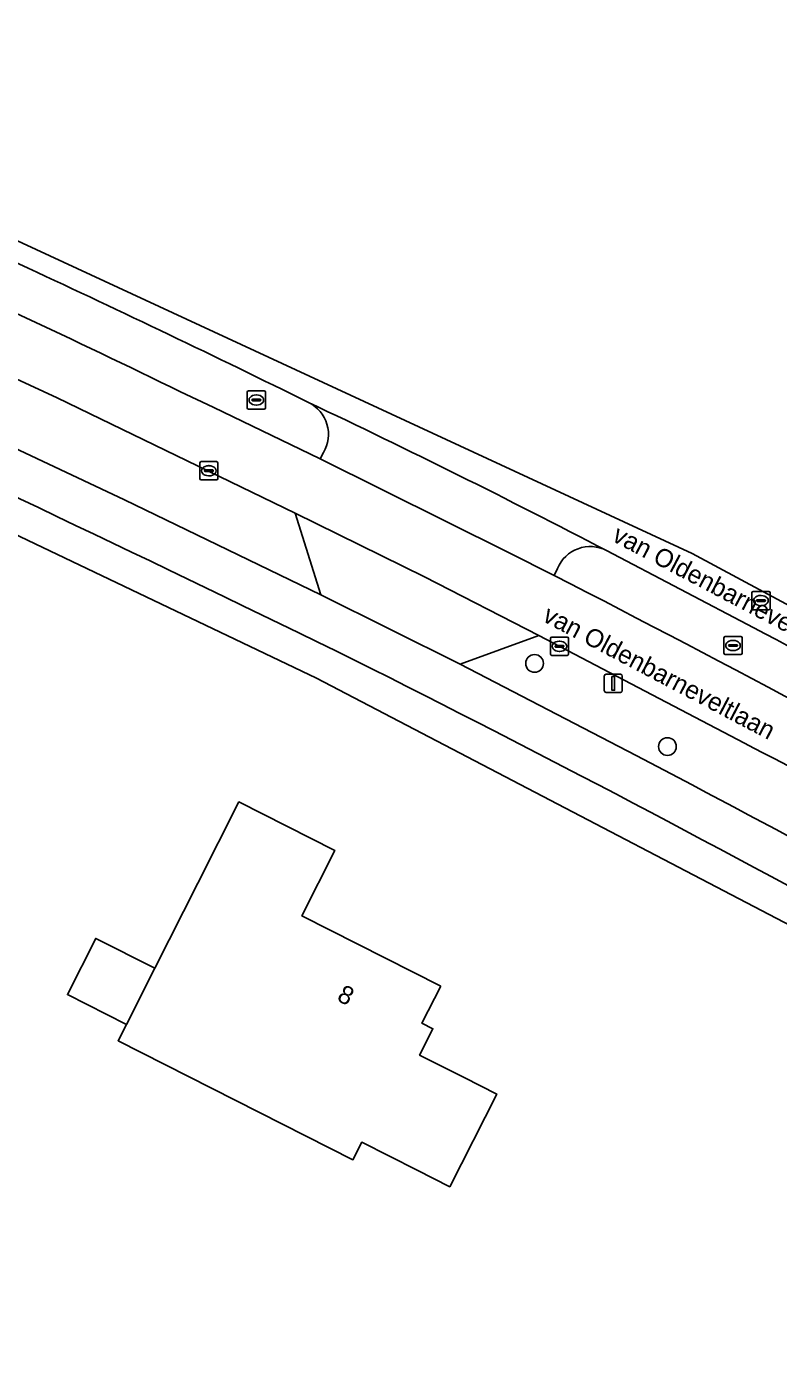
# Model space of a CAD drawing. Extents: x 162417 to 163722, y 384268 to 385417.
# Drawn here: x 163230.3 to 163271.6, y 385298 to 385371.6 of the extents above; entities that cross this region are included whole.
import ezdxf

# ---------------------------------------------------------------- set-up
doc = ezdxf.new("R2010")
doc.units = 0
for name, color, linetype in [('IMGEO_Berm_groen', 7, 'Continuous'), ('IMGEO_Boom', 7, 'Continuous'), ('IMGEO_Erf', 7, 'Continuous'), ('IMGEO_Fietspad_open', 7, 'Continuous'), ('IMGEO_Kolk', 7, 'Continuous'), ('IMGEO_Lichtmast', 7, 'Continuous'), ('IMGEO_Openbare_ruimte_label', 7, 'Continuous'), ('IMGEO_Pand', 7, 'Continuous'), ('IMGEO_Pand_nummerreeks', 7, 'Continuous'), ('IMGEO_Rijbaan_lokaal_gesloten', 7, 'Continuous'), ('IMGEO_Rijbaan_lokaal_open', 7, 'Continuous'), ('IMGEO_Rioolput', 7, 'Continuous'), ('IMGEO_Voetpad_open', 7, 'Continuous')]:
    doc.layers.add(name, color=color, linetype=linetype)

msp = doc.modelspace()

# ---------------------------------------------------------------- linework, layer by layer
at = {"layer": 'IMGEO_Berm_groen'}
for points in [[(163230.409, 385358.335), (163224.011, 385361.283)], [(163238.787, 385351.552), (163240.587, 385350.703), (163246.464, 385347.868), (163246.652, 385348.207)], [(163270.31, 385338.574), (163262.2, 385342.827)], [(163259.513, 385341.847), (163259.326, 385341.462)], [(163269.784, 385332.244), (163258.488, 385338.155), (163254.163, 385336.585), (163263.832, 385331.566)]]:
    msp.add_lwpolyline(points, dxfattribs=at)
msp.add_lwpolyline([(163232.003, 385351.207), (163219.692, 385356.909), (163215.442, 385355.146), (163235.71, 385345.602), (163246.506, 385340.384), (163245.081, 385344.881)], close=True, dxfattribs=at)
for centre, radius, start, end in [((162960.688, 384780.173), 635.463, 64.047121, 65.801691), ((162925.186, 384700.393), 725.293, 63.763248, 65.113139), ((163244.957, 385349.199), 1.964, 329.65136, 63.80436), ((163261.307, 385341.103), 1.942, 62.6131, 157.46264), ((162780.756, 384411.16), 1046.18, 60.986906, 62.777614), ((162832.495, 384505.225), 941.357, 60.941053, 62.284021), ((163022.094, 384852.214), 540.166, 60.70323, 62.70676), ((162868.056, 384573.863), 854.84, 60.5517, 62.420278)]:
    msp.add_arc(centre, radius, start, end, dxfattribs=at)
at = {"layer": 'IMGEO_Boom'}
for centre in [(163258.251, 385336.626), (163265.554, 385332.056)]:
    msp.add_circle(centre, 0.489, dxfattribs=at)
at = {"layer": 'IMGEO_Erf'}
msp.add_lwpolyline([(163184.131, 385283.914), (163230.586, 385266.263), (163272.829, 385250), (163277.559, 385248.179), (163278.574, 385250), (163307.686, 385302.216), (163291.557, 385311.67), (163280.277, 385318.062), (163247.492, 385335.181), (163246.263, 385335.823), (163212.847, 385351.737), (163184.213, 385364.005), (163174.141, 385368.012), (163167.217, 385370.454)], dxfattribs=at)
msp.add_lwpolyline([(163253.089, 385318.89), (163252.06, 385316.858), (163252.661, 385316.554), (163251.93, 385315.109), (163254.373, 385313.873), (163256.169, 385312.964), (163253.592, 385307.872), (163251.796, 385308.781), (163248.752, 385310.321), (163248.265, 385309.358), (163235.354, 385315.892), (163235.81, 385316.793), (163232.568, 385318.434), (163234.129, 385321.517), (163237.371, 385319.877), (163239.74, 385324.558), (163241.998, 385329.019), (163247.277, 385326.347), (163245.458, 385322.752)], close=True, dxfattribs=at)
at = {"layer": 'IMGEO_Fietspad_open'}
msp.add_lwpolyline([(163263.832, 385331.566), (163254.163, 385336.585), (163246.506, 385340.384), (163235.71, 385345.602), (163215.442, 385355.146), (163208.507, 385358.271), (163205.299, 385359.689), (163195.036, 385364.103), (163186.883, 385367.437)], dxfattribs=at)
for centre, radius, start, end in [((162470.941, 383746.114), 1770.501, 63.95443, 65.129194), ((162861.635, 384564.02), 864.147, 61.133149, 63.416417), ((162868.056, 384573.863), 854.84, 60.5517, 62.420278)]:
    msp.add_arc(centre, radius, start, end, dxfattribs=at)
at = {"layer": 'IMGEO_Kolk'}
for p, q in [((163239.844, 385346.782), (163239.844, 385347.634)), ((163239.919, 385347.708), (163240.771, 385347.708)), ((163240.103, 385347.202), (163240.103, 385347.214)), ((163240.541, 385347.165), (163240.143, 385347.165)), ((163240.146, 385347.251), (163240.544, 385347.251)), ((163240.332, 385347.488), (163240.357, 385347.488)), ((163240.587, 385347.214), (163240.587, 385347.202)), ((163240.845, 385347.634), (163240.845, 385346.782)), ((163240.771, 385346.708), (163239.919, 385346.708)), ((163240.355, 385346.928), (163240.33, 385346.928)), ((163259.122, 385337.139), (163259.122, 385337.991)), ((163259.197, 385338.065), (163260.049, 385338.065)), ((163259.381, 385337.559), (163259.381, 385337.571)), ((163259.424, 385337.608), (163259.822, 385337.608)), ((163259.61, 385337.845), (163259.635, 385337.845)), ((163259.865, 385337.571), (163259.865, 385337.559)), ((163260.123, 385337.991), (163260.123, 385337.139)), ((163260.049, 385337.065), (163259.197, 385337.065)), ((163259.819, 385337.522), (163259.421, 385337.522)), ((163259.633, 385337.285), (163259.608, 385337.285))]:
    msp.add_line(p, q, dxfattribs=at)
for points in [[(163239.844, 385346.782), (163239.844, 385347.634)], [(163239.919, 385347.708), (163240.771, 385347.708)], [(163240.845, 385347.634), (163240.845, 385346.782)], [(163240.771, 385346.708), (163239.919, 385346.708)], [(163259.122, 385337.139), (163259.122, 385337.991)], [(163259.197, 385338.065), (163260.049, 385338.065)], [(163260.123, 385337.991), (163260.123, 385337.139)], [(163260.049, 385337.065), (163259.197, 385337.065)]]:
    msp.add_lwpolyline(points, dxfattribs=at)
for centre, radius, start, end in [((163239.921, 385347.632), 0.0765, 91.55205, 178.44795), ((163239.921, 385347.632), 0.0765, 91.55205, 178.44795), ((163240.143, 385347.211), 0.0403, 85.87752, 175.75265), ((163240.14, 385347.201), 0.0366, 178.93798, 274.71019), ((163240.544, 385347.208), 0.043, 264.86636, 352.45326), ((163240.548, 385347.213), 0.0386, 1.73085, 96.63898), ((163240.769, 385347.632), 0.0765, 1.55205, 88.44795), ((163240.769, 385347.632), 0.0765, 1.55205, 88.44795), ((163239.921, 385346.784), 0.0765, 181.55205, 268.44795), ((163239.921, 385346.784), 0.0765, 181.55205, 268.44795), ((163240.769, 385346.784), 0.0765, 271.55205, 358.44795), ((163240.769, 385346.784), 0.0765, 271.55205, 358.44795), ((163259.199, 385337.989), 0.0765, 91.55205, 178.44795), ((163259.199, 385337.989), 0.0765, 91.55205, 178.44795), ((163259.421, 385337.568), 0.0403, 85.87752, 175.75265), ((163259.418, 385337.558), 0.0366, 178.93798, 274.71019), ((163259.822, 385337.565), 0.043, 264.86636, 352.45326), ((163259.826, 385337.57), 0.0386, 1.73085, 96.63898), ((163260.047, 385337.989), 0.0765, 1.55205, 88.44795), ((163260.047, 385337.989), 0.0765, 1.55205, 88.44795), ((163259.199, 385337.141), 0.0765, 181.55205, 268.44795), ((163259.199, 385337.141), 0.0765, 181.55205, 268.44795), ((163260.047, 385337.141), 0.0765, 271.55205, 358.44795), ((163260.047, 385337.141), 0.0765, 271.55205, 358.44795)]:
    msp.add_arc(centre, radius, start, end, dxfattribs=at)
for centre, major_axis, ratio, start_param, end_param in [((163240.331, 385347.208), (-0.387, 0.002), 0.722429, 4.712389, 7.853982), ((163240.356, 385347.208), (-0.39, 0.002), 0.717154, 1.570796, 4.712389), ((163259.609, 385337.565), (-0.387, 0.002), 0.722429, 4.712389, 7.853982), ((163259.634, 385337.565), (-0.39, 0.002), 0.717154, 1.570796, 4.712389)]:
    msp.add_ellipse(centre, major_axis=major_axis, ratio=ratio, start_param=start_param, end_param=end_param, dxfattribs=at)
at = {"layer": 'IMGEO_Lichtmast'}
for p, q in [((163262.083, 385335.128), (163262.083, 385335.928)), ((163262.083, 385335.928), (163262.083, 385335.128)), ((163262.183, 385336.028), (163262.973, 385336.028)), ((163262.973, 385336.028), (163262.183, 385336.028)), ((163263.073, 385335.928), (163263.073, 385335.128)), ((163263.073, 385335.128), (163263.073, 385335.928)), ((163262.973, 385335.028), (163262.183, 385335.028)), ((163262.183, 385335.028), (163262.973, 385335.028))]:
    msp.add_line(p, q, dxfattribs=at)
msp.add_lwpolyline([(163262.503, 385335.903), (163262.653, 385335.903), (163262.653, 385335.153), (163262.503, 385335.153), (163262.503, 385335.903)], dxfattribs=at)
for centre, start, end in [((163262.183, 385335.928), 90, 180), ((163262.183, 385335.928), 90, 180), ((163262.973, 385335.928), 0, 90), ((163262.973, 385335.928), 360, 90), ((163262.183, 385335.128), 180, 270), ((163262.183, 385335.128), 180, 270), ((163262.973, 385335.128), 270, 0), ((163262.973, 385335.128), 270, 0)]:
    msp.add_arc(centre, 0.1, start, end, dxfattribs=at)
at = {"layer": 'IMGEO_Pand'}
for points in [[(163253.089, 385318.89), (163245.458, 385322.752), (163247.277, 385326.347), (163241.998, 385329.019), (163239.74, 385324.558), (163237.371, 385319.877), (163235.81, 385316.793), (163235.354, 385315.892), (163248.265, 385309.358), (163248.752, 385310.321), (163251.796, 385308.781), (163253.592, 385307.872), (163256.169, 385312.964), (163254.373, 385313.873), (163251.93, 385315.109), (163252.661, 385316.554), (163252.06, 385316.858)], [(163237.371, 385319.877), (163234.129, 385321.517), (163232.568, 385318.434), (163235.81, 385316.793)]]:
    msp.add_lwpolyline(points, close=True, dxfattribs=at)
at = {"layer": 'IMGEO_Rijbaan_lokaal_gesloten'}
for points in [[(163310.131, 385318.231), (163292.671, 385328.838), (163266.908, 385342.671), (163197.766, 385374.695), (163178.834, 385382.11), (163166.998, 385386.746), (163118.125, 385400.011), (163092.741, 385403.99), (163065.084, 385406.643), (163006.365, 385411.869), (162996.163, 385412.347), (162996.066, 385411.17), (163000.376, 385410.814), (163003.736, 385410.526), (163011.975, 385409.863), (163051.344, 385406.629)], [(163185.517, 385377.777), (163187.543, 385376.956), (163203.208, 385370.531), (163206.991, 385368.883), (163216.113, 385364.82), (163224.011, 385361.283), (163230.409, 385358.335)], [(163199.127, 385365.954), (163200.143, 385365.511), (163201.158, 385365.066), (163206.892, 385362.611), (163219.692, 385356.909), (163232.003, 385351.207), (163245.081, 385344.881), (163252.201, 385341.382), (163258.488, 385338.155), (163269.784, 385332.244)], [(163259.326, 385341.462), (163256.813, 385342.718), (163246.464, 385347.868), (163240.587, 385350.703), (163238.787, 385351.552)], [(163262.2, 385342.827), (163270.31, 385338.574)]]:
    msp.add_lwpolyline(points, dxfattribs=at)
for centre, radius, start, end in [((162960.688, 384780.173), 635.463, 64.047121, 65.801691), ((162925.186, 384700.393), 725.293, 63.763248, 65.113139), ((163041.904, 384919.915), 476.849, 62.48489, 64.68209), ((162780.756, 384411.16), 1046.18, 60.986906, 62.777614), ((162832.495, 384505.225), 941.357, 60.941053, 62.284021), ((163022.094, 384852.214), 540.166, 60.70323, 62.70676)]:
    msp.add_arc(centre, radius, start, end, dxfattribs=at)
at = {"layer": 'IMGEO_Rijbaan_lokaal_open'}
msp.add_lwpolyline([(163246.652, 385348.207), (163246.464, 385347.868), (163256.813, 385342.718), (163259.326, 385341.462), (163259.513, 385341.847)], dxfattribs=at)
msp.add_lwpolyline([(163252.201, 385341.382), (163245.081, 385344.881), (163246.506, 385340.384), (163254.163, 385336.585), (163258.488, 385338.155)], close=True, dxfattribs=at)
for centre, radius, start, end in [((163244.957, 385349.199), 1.964, 329.65136, 63.80436), ((163041.904, 384919.915), 476.849, 62.48489, 64.68209), ((163261.307, 385341.103), 1.942, 62.6131, 157.46264)]:
    msp.add_arc(centre, radius, start, end, dxfattribs=at)
at = {"layer": 'IMGEO_Rioolput'}
for p, q in [((163242.53, 385351.595), (163243.382, 385351.595)), ((163242.455, 385350.669), (163242.455, 385351.521)), ((163242.714, 385351.089), (163242.714, 385351.101)), ((163243.152, 385351.052), (163242.754, 385351.052)), ((163242.757, 385351.138), (163243.155, 385351.138)), ((163242.966, 385350.815), (163242.941, 385350.815)), ((163242.943, 385351.375), (163242.968, 385351.375)), ((163243.198, 385351.101), (163243.198, 385351.089)), ((163243.456, 385351.521), (163243.456, 385350.669)), ((163243.382, 385350.595), (163242.53, 385350.595)), ((163270.198, 385339.65), (163270.198, 385340.502)), ((163270.273, 385340.576), (163271.125, 385340.576)), ((163271.199, 385340.502), (163271.199, 385339.65)), ((163270.457, 385340.07), (163270.457, 385340.082)), ((163270.895, 385340.033), (163270.497, 385340.033)), ((163270.5, 385340.119), (163270.898, 385340.119)), ((163270.709, 385339.796), (163270.684, 385339.796)), ((163270.686, 385340.356), (163270.711, 385340.356)), ((163270.941, 385340.082), (163270.941, 385340.07)), ((163271.125, 385339.576), (163270.273, 385339.576)), ((163268.661, 385337.18), (163268.661, 385338.032)), ((163268.736, 385338.106), (163269.588, 385338.106)), ((163268.92, 385337.6), (163268.92, 385337.612)), ((163269.358, 385337.563), (163268.96, 385337.563)), ((163268.963, 385337.649), (163269.361, 385337.649)), ((163269.149, 385337.886), (163269.174, 385337.886)), ((163269.404, 385337.612), (163269.404, 385337.6)), ((163269.662, 385338.032), (163269.662, 385337.18)), ((163269.588, 385337.106), (163268.736, 385337.106)), ((163269.172, 385337.326), (163269.147, 385337.326))]:
    msp.add_line(p, q, dxfattribs=at)
for points in [[(163242.53, 385351.595), (163243.382, 385351.595)], [(163242.455, 385350.669), (163242.455, 385351.521)], [(163243.456, 385351.521), (163243.456, 385350.669)], [(163243.382, 385350.595), (163242.53, 385350.595)], [(163270.198, 385339.65), (163270.198, 385340.502)], [(163270.273, 385340.576), (163271.125, 385340.576)], [(163271.199, 385340.502), (163271.199, 385339.65)], [(163271.125, 385339.576), (163270.273, 385339.576)], [(163268.661, 385337.18), (163268.661, 385338.032)], [(163268.736, 385338.106), (163269.588, 385338.106)], [(163269.662, 385338.032), (163269.662, 385337.18)], [(163269.588, 385337.106), (163268.736, 385337.106)]]:
    msp.add_lwpolyline(points, dxfattribs=at)
for centre, radius, start, end in [((163242.532, 385351.519), 0.0765, 91.55205, 178.44795), ((163242.532, 385351.519), 0.0765, 91.55205, 178.44795), ((163243.38, 385351.519), 0.0765, 1.55205, 88.44795), ((163243.38, 385351.519), 0.0765, 1.55205, 88.44795), ((163242.754, 385351.098), 0.0403, 85.87752, 175.75265), ((163242.751, 385351.088), 0.0366, 178.93798, 274.71019), ((163243.155, 385351.095), 0.043, 264.86636, 352.45326), ((163243.159, 385351.1), 0.0386, 1.73085, 96.63898), ((163242.532, 385350.671), 0.0765, 181.55205, 268.44795), ((163242.532, 385350.671), 0.0765, 181.55205, 268.44795), ((163243.38, 385350.671), 0.0765, 271.55205, 358.44795), ((163243.38, 385350.671), 0.0765, 271.55205, 358.44795), ((163270.275, 385340.5), 0.0765, 91.55205, 178.44795), ((163270.275, 385340.5), 0.0765, 91.55205, 178.44795), ((163271.123, 385340.5), 0.0765, 1.55205, 88.44795), ((163271.123, 385340.5), 0.0765, 1.55205, 88.44795), ((163270.497, 385340.079), 0.0403, 85.87752, 175.75265), ((163270.494, 385340.069), 0.0366, 178.93798, 274.71019), ((163270.898, 385340.076), 0.043, 264.86636, 352.45326), ((163270.902, 385340.081), 0.0386, 1.73085, 96.63898), ((163270.275, 385339.652), 0.0765, 181.55205, 268.44795), ((163270.275, 385339.652), 0.0765, 181.55205, 268.44795), ((163271.123, 385339.652), 0.0765, 271.55205, 358.44795), ((163271.123, 385339.652), 0.0765, 271.55205, 358.44795), ((163268.738, 385338.03), 0.0765, 91.55205, 178.44795), ((163268.738, 385338.03), 0.0765, 91.55205, 178.44795), ((163268.96, 385337.609), 0.0403, 85.87752, 175.75265), ((163268.957, 385337.599), 0.0366, 178.93798, 274.71019), ((163269.361, 385337.606), 0.043, 264.86636, 352.45326), ((163269.365, 385337.611), 0.0386, 1.73085, 96.63898), ((163269.586, 385338.03), 0.0765, 1.55205, 88.44795), ((163269.586, 385338.03), 0.0765, 1.55205, 88.44795), ((163268.738, 385337.182), 0.0765, 181.55205, 268.44795), ((163268.738, 385337.182), 0.0765, 181.55205, 268.44795), ((163269.586, 385337.182), 0.0765, 271.55205, 358.44795), ((163269.586, 385337.182), 0.0765, 271.55205, 358.44795)]:
    msp.add_arc(centre, radius, start, end, dxfattribs=at)
for centre, major_axis, ratio, start_param, end_param in [((163242.942, 385351.095), (-0.387, 0.002), 0.722429, 4.712389, 7.853982), ((163242.967, 385351.095), (-0.39, 0.002), 0.717154, 1.570796, 4.712389), ((163270.685, 385340.076), (-0.387, 0.002), 0.722429, 4.712389, 7.853982), ((163270.71, 385340.076), (-0.39, 0.002), 0.717154, 1.570796, 4.712389), ((163269.148, 385337.606), (-0.387, 0.002), 0.722429, 4.712389, 7.853982), ((163269.173, 385337.606), (-0.39, 0.002), 0.717154, 1.570796, 4.712389)]:
    msp.add_ellipse(centre, major_axis=major_axis, ratio=ratio, start_param=start_param, end_param=end_param, dxfattribs=at)
at = {"layer": 'IMGEO_Voetpad_open'}
msp.add_lwpolyline([(163112.577, 385385.054), (163121.666, 385383.322), (163124.439, 385382.725), (163125.091, 385382.578), (163137.48, 385379.776), (163144.835, 385377.681), (163154.611, 385374.573), (163167.217, 385370.454), (163174.141, 385368.012), (163184.213, 385364.005), (163212.847, 385351.737), (163246.263, 385335.823), (163247.492, 385335.181), (163280.277, 385318.062), (163291.557, 385311.67), (163307.686, 385302.216), (163309.797, 385300.886), (163313.505, 385298.773), (163313.683, 385299.154)], dxfattribs=at)
for centre, radius, start, end in [((162470.941, 383746.114), 1770.501, 63.95443, 65.129194), ((162861.635, 384564.02), 864.147, 61.133149, 63.416417)]:
    msp.add_arc(centre, radius, start, end, dxfattribs=at)

# ---------------------------------------------------------------- texts
at = {"layer": 'IMGEO_Openbare_ruimte_label'}
for p in [(163262.452, 385343.38), (163258.627, 385338.978)]:
    msp.add_text('van Oldenbarneveltlaan', height=1, rotation=332.2815, dxfattribs=at).set_placement(p)
at = {"layer": 'IMGEO_Pand_nummerreeks'}
msp.add_text('8', height=1, rotation=333.15693, dxfattribs=at).set_placement((163247.33, 385318.129))

doc.saveas('drawing.dxf')
